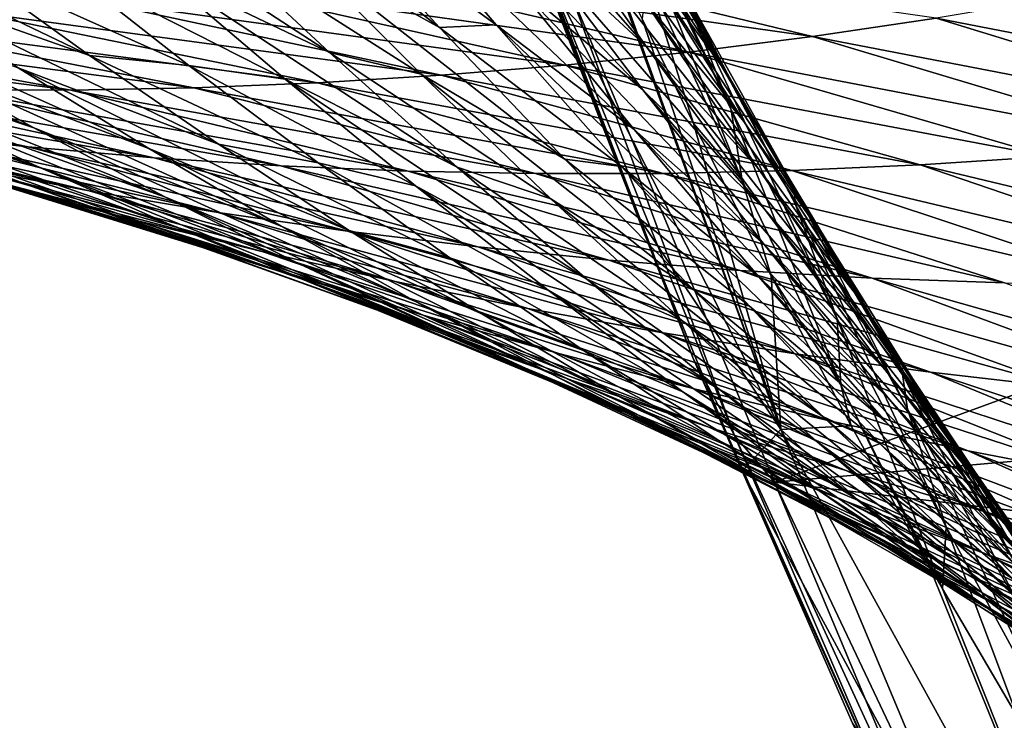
# Model space of a CAD drawing. Header units: metres. Extents: x -46 to 104, y -30 to 30.
# Tile 561 of 656: x 72.347 to 73.54, y -4.886 to -4.037. Entities that reach past the tile are written whole.
import ezdxf

# ---------------------------------------------------------------- set-up
doc = ezdxf.new("R2010")
doc.units = ezdxf.units.M
doc.layers.add('solid_26_000_502_XXX', color=7, linetype='CONTINUOUS')

msp = doc.modelspace()

# ---------------------------------------------------------------- linework, layer by layer
at = {"layer": 'solid_26_000_502_XXX'}
for points in [[(72.959373, -3.730011, 291.098999), (73.067268, -3.870102, 290.833008), (73.196999, -4.092649, 290.915955)], [(73.090233, -3.945992, 291.180908), (72.959373, -3.730011, 291.098999), (73.196999, -4.092649, 290.915955)], [(72.818474, -3.740686, 292.040253), (72.967094, -3.871455, 291.785217), (73.106544, -4.069998, 291.872833)], [(72.958672, -3.932491, 292.12735), (72.818474, -3.740686, 292.040253), (73.106544, -4.069998, 291.872833)], [(73.027863, -3.760546, 290.157349), (73.08522, -3.891936, 289.879364), (73.209373, -4.146172, 289.962738)], [(73.155396, -4.011329, 290.240479), (73.027863, -3.760546, 290.157349), (73.209373, -4.146172, 289.962738)], [(72.52803, -3.7917, 293.283936), (72.706741, -3.884021, 293.035004), (72.855659, -4.046403, 293.130035)], [(72.679192, -3.948719, 293.380737), (72.52803, -3.7917, 293.283936), (72.855659, -4.046403, 293.130035)], [(72.799438, -3.806273, 292.379333), (72.958672, -3.932491, 292.12735), (73.102234, -4.122092, 292.217987)], [(72.943855, -3.989289, 292.469788), (72.799438, -3.806273, 292.379333), (73.102234, -4.122092, 292.217987)], [(72.967712, -3.804555, 291.442627), (73.090233, -3.945992, 291.180908), (73.224686, -4.160297, 291.266693)], [(73.102982, -4.011944, 291.527374), (72.967712, -3.804555, 291.442627), (73.224686, -4.160297, 291.266693)], [(73.163475, -4.44827, 287.852386), (72.974937, -3.95885, 288.266998), (72.922836, -3.830902, 288.144592)], [(73.163475, -4.44827, 287.852386), (72.922836, -3.830902, 288.144592), (72.968918, -3.936754, 287.912933)], [(72.359772, -3.840857, 293.911194), (72.569916, -3.935056, 293.677612), (72.722054, -4.076788, 293.77713)], [(72.512733, -3.976426, 294.012146), (72.359772, -3.840857, 293.911194), (72.722054, -4.076788, 293.77713)], [(72.706741, -3.884021, 293.035004), (72.775459, -3.868971, 292.71933), (72.924217, -4.043191, 292.813477)], [(72.775459, -3.868971, 292.71933), (72.943855, -3.989289, 292.469788), (73.091553, -4.169925, 292.56366)], [(72.924217, -4.043191, 292.813477), (72.775459, -3.868971, 292.71933), (73.091553, -4.169925, 292.56366)], [(72.967094, -3.871455, 291.785217), (73.102982, -4.011944, 291.527374), (73.241753, -4.217485, 291.615845)], [(73.106544, -4.069998, 291.872833), (72.967094, -3.871455, 291.785217), (73.241753, -4.217485, 291.615845)], [(73.067268, -3.870102, 290.833008), (73.157257, -4.011135, 290.562927), (73.285225, -4.239499, 290.646729)], [(73.196999, -4.092649, 290.915955), (73.067268, -3.870102, 290.833008), (73.285225, -4.239499, 290.646729)], [(72.034096, -3.889811, 294.830627), (72.276978, -3.969455, 294.612183), (72.431122, -4.080277, 294.718048)], [(72.18824, -3.994323, 294.938354), (72.034096, -3.889811, 294.830627), (72.431122, -4.080277, 294.718048)], [(72.855659, -4.046403, 293.130035), (72.706741, -3.884021, 293.035004), (72.924217, -4.043191, 292.813477)], [(73.08522, -3.891936, 289.879364), (73.106873, -3.983026, 289.586761), (73.222679, -4.231694, 289.666779)], [(73.209373, -4.146172, 289.962738), (73.08522, -3.891936, 289.879364), (73.222679, -4.231694, 289.666779)], [(73.269424, -4.533466, 288.950348), (73.040314, -3.90738, 289.234222), (72.974937, -3.95885, 288.266998)], [(75.144958, -3.909624, 286.195404), (73.261772, -4.597602, 287.404602), (73.009285, -3.990891, 287.703186)], [(73.050484, -3.929066, 289.248688), (73.040314, -3.90738, 289.234222), (73.269424, -4.533466, 288.950348)], [(75.144958, -3.909624, 286.195404), (75.415215, -4.409244, 285.90506), (73.261772, -4.597602, 287.404602)], [(72.569916, -3.935056, 293.677612), (72.679192, -3.948719, 293.380737), (72.833321, -4.102839, 293.480499)], [(72.722054, -4.076788, 293.77713), (72.569916, -3.935056, 293.677612), (72.833321, -4.102839, 293.480499)], [(72.958672, -3.932491, 292.12735), (73.106544, -4.069998, 291.872833), (73.249413, -4.266526, 291.96405)], [(73.102234, -4.122092, 292.217987), (72.958672, -3.932491, 292.12735), (73.249413, -4.266526, 291.96405)], [(73.21328, -4.540786, 287.620667), (72.968918, -3.936754, 287.912933), (73.009285, -3.990891, 287.703186)], [(73.163475, -4.44827, 287.852386), (72.968918, -3.936754, 287.912933), (73.21328, -4.540786, 287.620667)], [(73.101326, -4.03576, 289.320953), (73.050484, -3.929066, 289.248688), (73.269424, -4.533466, 288.950348)], [(72.679192, -3.948719, 293.380737), (72.855659, -4.046403, 293.130035), (73.007561, -4.206141, 293.228088)], [(72.833321, -4.102839, 293.480499), (72.679192, -3.948719, 293.380737), (73.007561, -4.206141, 293.228088)], [(72.86042, -3.949287, 298.937775), (72.716003, -3.973422, 298.825775), (73.307846, -4.057245, 298.795837)], [(72.86042, -3.949287, 298.937775), (73.307846, -4.057245, 298.795837), (73.457695, -4.035046, 298.909393)], [(73.090233, -3.945992, 291.180908), (73.196999, -4.092649, 290.915955), (73.330368, -4.313699, 291.002838)], [(73.224686, -4.160297, 291.266693), (73.090233, -3.945992, 291.180908), (73.330368, -4.313699, 291.002838)], [(73.269424, -4.533466, 288.950348), (72.974937, -3.95885, 288.266998), (73.095306, -4.273731, 288.119659)], [(73.163475, -4.44827, 287.852386), (73.095306, -4.273731, 288.119659), (72.974937, -3.95885, 288.266998)], [(72.276978, -3.969455, 294.612183), (72.396866, -3.971014, 294.311737), (72.551544, -4.092398, 294.416138)], [(72.431122, -4.080277, 294.718048), (72.276978, -3.969455, 294.612183), (72.551544, -4.092398, 294.416138)], [(72.396866, -3.971014, 294.311737), (72.512733, -3.976426, 294.012146), (72.668343, -4.10888, 294.115601)], [(72.551544, -4.092398, 294.416138), (72.396866, -3.971014, 294.311737), (72.668343, -4.10888, 294.115601)], [(72.716003, -3.973422, 298.825775), (72.571465, -3.99441, 298.712891), (73.157776, -4.076193, 298.681702)], [(72.716003, -3.973422, 298.825775), (73.157776, -4.076193, 298.681702), (73.307846, -4.057245, 298.795837)], [(71.900352, -3.983814, 295.526947), (72.206383, -4.080863, 295.346405), (72.363838, -4.168102, 295.459106)], [(72.054527, -4.06435, 295.63974), (71.900352, -3.983814, 295.526947), (72.363838, -4.168102, 295.459106)], [(72.512733, -3.976426, 294.012146), (72.722054, -4.076788, 293.77713), (72.876884, -4.215628, 293.879272)], [(72.668343, -4.10888, 294.115601), (72.512733, -3.976426, 294.012146), (72.876884, -4.215628, 293.879272)], [(73.106873, -3.983026, 289.586761), (73.101326, -4.03576, 289.320953), (73.163582, -4.162679, 289.409393)], [(73.222679, -4.231694, 289.666779), (73.106873, -3.983026, 289.586761), (73.163582, -4.162679, 289.409393)], [(72.050911, -3.99014, 295.235199), (72.344582, -4.095393, 295.047913), (72.503075, -4.193064, 295.15918)], [(72.206383, -4.080863, 295.346405), (72.050911, -3.99014, 295.235199), (72.503075, -4.193064, 295.15918)], [(72.18824, -3.994323, 294.938354), (72.431122, -4.080277, 294.718048), (72.587517, -4.187872, 294.825897)], [(72.344582, -4.095393, 295.047913), (72.18824, -3.994323, 294.938354), (72.587517, -4.187872, 294.825897)], [(72.571465, -3.99441, 298.712891), (72.426903, -4.012229, 298.599091), (73.007622, -4.091899, 298.567047)], [(72.571465, -3.99441, 298.712891), (73.007622, -4.091899, 298.567047), (73.157776, -4.076193, 298.681702)], [(72.943855, -3.989289, 292.469788), (73.102234, -4.122092, 292.217987), (73.249107, -4.309509, 292.312073)], [(73.091553, -4.169925, 292.56366), (72.943855, -3.989289, 292.469788), (73.249107, -4.309509, 292.312073)], [(73.21328, -4.540786, 287.620667), (73.009285, -3.990891, 287.703186), (73.261772, -4.597602, 287.404602)], [(73.607185, -4.00959, 299.022339), (73.457695, -4.035046, 298.909393), (74.060402, -4.151928, 298.890198)], [(72.426903, -4.012229, 298.599091), (72.28244, -4.02685, 298.484436), (72.857506, -4.104365, 298.451782)], [(72.426903, -4.012229, 298.599091), (72.857506, -4.104365, 298.451782), (73.007622, -4.091899, 298.567047)], [(73.102982, -4.011944, 291.527374), (73.224686, -4.160297, 291.266693), (73.362694, -4.372933, 291.356262)], [(73.241753, -4.217485, 291.615845), (73.102982, -4.011944, 291.527374), (73.362694, -4.372933, 291.356262)], [(73.157257, -4.011135, 290.562927), (73.155396, -4.011329, 290.240479), (73.287109, -4.260837, 290.328125)], [(73.155396, -4.011329, 290.240479), (73.209373, -4.146172, 289.962738), (73.337639, -4.399346, 290.050537)], [(73.287109, -4.260837, 290.328125), (73.155396, -4.011329, 290.240479), (73.337639, -4.399346, 290.050537)], [(73.285225, -4.239499, 290.646729), (73.157257, -4.011135, 290.562927), (73.287109, -4.260837, 290.328125)], [(72.28244, -4.02685, 298.484436), (72.138153, -4.038234, 298.368927), (72.707542, -4.113585, 298.335968)], [(72.28244, -4.02685, 298.484436), (72.707542, -4.113585, 298.335968), (72.857506, -4.104365, 298.451782)], [(71.994148, -4.046336, 298.252594), (71.85051, -4.051105, 298.135468), (72.408463, -4.122204, 298.102692)], [(72.138153, -4.038234, 298.368927), (71.994148, -4.046336, 298.252594), (72.557831, -4.119541, 298.219604)], [(71.994148, -4.046336, 298.252594), (72.408463, -4.122204, 298.102692), (72.557831, -4.119541, 298.219604)], [(72.138153, -4.038234, 298.368927), (72.557831, -4.119541, 298.219604), (72.707542, -4.113585, 298.335968)], [(72.855659, -4.046403, 293.130035), (72.924217, -4.043191, 292.813477), (73.076172, -4.214845, 292.910858)], [(73.007561, -4.206141, 293.228088), (72.855659, -4.046403, 293.130035), (73.076172, -4.214845, 292.910858)], [(72.924217, -4.043191, 292.813477), (73.091553, -4.169925, 292.56366), (73.242477, -4.348203, 292.660889)], [(73.076172, -4.214845, 292.910858), (72.924217, -4.043191, 292.813477), (73.242477, -4.348203, 292.660889)], [(73.163582, -4.162679, 289.409393), (73.101326, -4.03576, 289.320953), (73.269424, -4.533466, 288.950348)], [(73.457695, -4.035046, 298.909393), (73.307846, -4.057245, 298.795837), (73.905205, -4.172303, 298.77359)], [(73.457695, -4.035046, 298.909393), (73.905205, -4.172303, 298.77359), (74.060402, -4.151928, 298.890198)], [(71.85051, -4.051105, 298.135468), (72.259521, -4.121542, 297.985291), (72.408463, -4.122204, 298.102692)], [(71.889023, -4.046933, 295.927948), (72.210526, -4.141325, 295.753784), (72.368317, -4.214787, 295.869019)], [(72.043152, -4.113838, 296.043243), (71.889023, -4.046933, 295.927948), (72.368317, -4.214787, 295.869019)], [(73.307846, -4.057245, 298.795837), (73.157776, -4.076193, 298.681702), (73.749687, -4.189247, 298.656769)], [(73.307846, -4.057245, 298.795837), (73.749687, -4.189247, 298.656769), (73.905205, -4.172303, 298.77359)], [(72.054527, -4.06435, 295.63974), (72.363838, -4.168102, 295.459106), (72.523247, -4.251904, 295.573273)], [(72.210526, -4.141325, 295.753784), (72.054527, -4.06435, 295.63974), (72.523247, -4.251904, 295.573273)], [(73.106544, -4.069998, 291.872833), (73.241753, -4.217485, 291.615845), (73.383995, -4.421191, 291.708038)], [(73.249413, -4.266526, 291.96405), (73.106544, -4.069998, 291.872833), (73.383995, -4.421191, 291.708038)], [(72.206383, -4.080863, 295.346405), (72.503075, -4.193064, 295.15918), (72.663681, -4.287379, 295.272186)], [(72.363838, -4.168102, 295.459106), (72.206383, -4.080863, 295.346405), (72.663681, -4.287379, 295.272186)], [(72.431122, -4.080277, 294.718048), (72.551544, -4.092398, 294.416138), (72.708649, -4.210637, 294.522766)], [(72.587517, -4.187872, 294.825897), (72.431122, -4.080277, 294.718048), (72.708649, -4.210637, 294.522766)], [(72.722054, -4.076788, 293.77713), (72.833321, -4.102839, 293.480499), (72.990402, -4.254096, 293.58316)], [(72.876884, -4.215628, 293.879272), (72.722054, -4.076788, 293.77713), (72.990402, -4.254096, 293.58316)], [(73.157776, -4.076193, 298.681702), (73.007622, -4.091899, 298.567047), (73.594002, -4.202792, 298.539764)], [(73.157776, -4.076193, 298.681702), (73.594002, -4.202792, 298.539764), (73.749687, -4.189247, 298.656769)], [(71.861794, -4.086782, 296.327606), (72.198906, -4.177165, 296.159485), (72.356239, -4.236961, 296.276581)], [(72.015121, -4.140201, 296.444794), (71.861794, -4.086782, 296.327606), (72.356239, -4.236961, 296.276581)], [(72.551544, -4.092398, 294.416138), (72.668343, -4.10888, 294.115601), (72.826569, -4.238255, 294.221497)], [(72.708649, -4.210637, 294.522766), (72.551544, -4.092398, 294.416138), (72.826569, -4.238255, 294.221497)], [(73.007622, -4.091899, 298.567047), (72.857506, -4.104365, 298.451782), (73.438286, -4.212974, 298.422516)], [(73.007622, -4.091899, 298.567047), (73.438286, -4.212974, 298.422516), (73.594002, -4.202792, 298.539764)], [(73.196999, -4.092649, 290.915955), (73.285225, -4.239499, 290.646729), (73.41684, -4.466551, 290.734497)], [(73.330368, -4.313699, 291.002838), (73.196999, -4.092649, 290.915955), (73.41684, -4.466551, 290.734497)], [(71.816124, -4.099195, 297.630341), (72.204681, -4.174462, 297.476868), (72.356827, -4.191059, 297.595703)], [(71.96328, -4.110083, 297.749084), (71.816124, -4.099195, 297.630341), (72.356827, -4.191059, 297.595703)], [(72.344582, -4.095393, 295.047913), (72.587517, -4.187872, 294.825897), (72.746147, -4.29228, 294.935638)], [(72.503075, -4.193064, 295.15918), (72.344582, -4.095393, 295.047913), (72.746147, -4.29228, 294.935638)], [(72.857506, -4.104365, 298.451782), (72.707542, -4.113585, 298.335968), (73.282661, -4.219821, 298.305084)], [(72.833321, -4.102839, 293.480499), (73.007561, -4.206141, 293.228088), (73.162415, -4.363262, 293.329132)], [(72.990402, -4.254096, 293.58316), (72.833321, -4.102839, 293.480499), (73.162415, -4.363262, 293.329132)], [(72.857506, -4.104365, 298.451782), (73.282661, -4.219821, 298.305084), (73.438286, -4.212974, 298.422516)], [(71.96328, -4.110083, 297.749084), (72.356827, -4.191059, 297.595703), (72.509727, -4.204238, 297.714417)], [(72.111099, -4.117516, 297.867401), (71.96328, -4.110083, 297.749084), (72.509727, -4.204238, 297.714417)], [(72.043152, -4.113838, 296.043243), (72.368317, -4.214787, 295.869019), (72.52784, -4.284782, 295.985382)], [(72.198906, -4.177165, 296.159485), (72.043152, -4.113838, 296.043243), (72.52784, -4.284782, 295.985382)], [(72.111099, -4.117516, 297.867401), (72.509727, -4.204238, 297.714417), (72.663307, -4.214034, 297.832947)], [(72.259521, -4.121542, 297.985291), (72.111099, -4.117516, 297.867401), (72.663307, -4.214034, 297.832947)], [(72.707542, -4.113585, 298.335968), (72.557831, -4.119541, 298.219604), (73.127251, -4.223354, 298.187378)], [(72.668343, -4.10888, 294.115601), (72.876884, -4.215628, 293.879272), (73.034386, -4.351608, 293.984009)], [(72.826569, -4.238255, 294.221497), (72.668343, -4.10888, 294.115601), (73.034386, -4.351608, 293.984009)], [(72.707542, -4.113585, 298.335968), (73.127251, -4.223354, 298.187378), (73.282661, -4.219821, 298.305084)], [(72.259521, -4.121542, 297.985291), (72.663307, -4.214034, 297.832947), (72.817482, -4.220472, 297.951294)], [(72.408463, -4.122204, 298.102692), (72.259521, -4.121542, 297.985291), (72.817482, -4.220472, 297.951294)], [(72.557831, -4.119541, 298.219604), (72.408463, -4.122204, 298.102692), (72.97216, -4.223575, 298.069458)], [(72.408463, -4.122204, 298.102692), (72.817482, -4.220472, 297.951294), (72.97216, -4.223575, 298.069458)], [(72.557831, -4.119541, 298.219604), (72.97216, -4.223575, 298.069458), (73.127251, -4.223354, 298.187378)], [(73.102234, -4.122092, 292.217987), (73.249413, -4.266526, 291.96405), (73.395653, -4.461054, 292.058868)], [(73.249107, -4.309509, 292.312073), (73.102234, -4.122092, 292.217987), (73.395653, -4.461054, 292.058868)], [(71.902954, -4.130852, 297.238892), (72.275894, -4.214812, 297.081207), (72.431038, -4.244359, 297.200378)], [(72.053368, -4.154408, 297.35791), (71.902954, -4.130852, 297.238892), (72.431038, -4.244359, 297.200378)], [(72.015121, -4.140201, 296.444794), (72.356239, -4.236961, 296.276581), (72.515083, -4.293271, 296.394531)], [(72.169853, -4.190036, 296.562561), (72.015121, -4.140201, 296.444794), (72.515083, -4.293271, 296.394531)], [(72.210526, -4.141325, 295.753784), (72.523247, -4.251904, 295.573273), (72.684555, -4.332308, 295.688843)], [(72.368317, -4.214787, 295.869019), (72.210526, -4.141325, 295.753784), (72.684555, -4.332308, 295.688843)], [(71.968864, -4.145222, 296.843536), (72.325943, -4.236337, 296.680878), (72.48333, -4.279143, 296.799774)], [(72.121811, -4.181781, 296.962219), (71.968864, -4.145222, 296.843536), (72.48333, -4.279143, 296.799774)], [(73.209373, -4.146172, 289.962738), (73.222679, -4.231694, 289.666779), (73.342239, -4.479562, 289.750885)], [(73.337639, -4.399346, 290.050537), (73.209373, -4.146172, 289.962738), (73.342239, -4.479562, 289.750885)], [(72.053368, -4.154408, 297.35791), (72.431038, -4.244359, 297.200378), (72.587173, -4.270457, 297.319763)], [(72.204681, -4.174462, 297.476868), (72.053368, -4.154408, 297.35791), (72.587173, -4.270457, 297.319763)], [(73.257805, -4.347498, 289.543213), (73.163582, -4.162679, 289.409393), (73.269424, -4.533466, 288.950348)], [(73.222679, -4.231694, 289.666779), (73.163582, -4.162679, 289.409393), (73.257805, -4.347498, 289.543213)], [(73.224686, -4.160297, 291.266693), (73.330368, -4.313699, 291.002838), (73.467331, -4.53326, 291.093628)], [(73.362694, -4.372933, 291.356262), (73.224686, -4.160297, 291.266693), (73.467331, -4.53326, 291.093628)], [(72.198906, -4.177165, 296.159485), (72.52784, -4.284782, 295.985382), (72.689049, -4.351348, 296.102875)], [(72.356239, -4.236961, 296.276581), (72.198906, -4.177165, 296.159485), (72.689049, -4.351348, 296.102875)], [(72.204681, -4.174462, 297.476868), (72.587173, -4.270457, 297.319763), (72.744225, -4.293137, 297.439301)], [(72.356827, -4.191059, 297.595703), (72.204681, -4.174462, 297.476868), (72.744225, -4.293137, 297.439301)], [(72.363838, -4.168102, 295.459106), (72.663681, -4.287379, 295.272186), (72.826347, -4.378376, 295.386871)], [(72.523247, -4.251904, 295.573273), (72.363838, -4.168102, 295.459106), (72.826347, -4.378376, 295.386871)], [(73.091553, -4.169925, 292.56366), (73.249107, -4.309509, 292.312073), (73.399277, -4.494762, 292.409668)], [(73.242477, -4.348203, 292.660889), (73.091553, -4.169925, 292.56366), (73.399277, -4.494762, 292.409668)], [(72.121811, -4.181781, 296.962219), (72.48333, -4.279143, 296.799774), (72.641945, -4.318491, 296.919159)], [(72.275894, -4.214812, 297.081207), (72.121811, -4.181781, 296.962219), (72.641945, -4.318491, 296.919159)], [(72.587517, -4.187872, 294.825897), (72.708649, -4.210637, 294.522766), (72.868141, -4.325768, 294.631531)], [(72.746147, -4.29228, 294.935638), (72.587517, -4.187872, 294.825897), (72.868141, -4.325768, 294.631531)], [(72.169853, -4.190036, 296.562561), (72.515083, -4.293271, 296.394531), (72.675392, -4.346131, 296.513275)], [(72.325943, -4.236337, 296.680878), (72.169853, -4.190036, 296.562561), (72.675392, -4.346131, 296.513275)], [(72.356827, -4.191059, 297.595703), (72.744225, -4.293137, 297.439301), (72.902122, -4.312424, 297.559021)], [(72.509727, -4.204238, 297.714417), (72.356827, -4.191059, 297.595703), (72.902122, -4.312424, 297.559021)], [(72.503075, -4.193064, 295.15918), (72.746147, -4.29228, 294.935638), (72.906944, -4.393533, 295.047272)], [(72.663681, -4.287379, 295.272186), (72.503075, -4.193064, 295.15918), (72.906944, -4.393533, 295.047272)], [(72.509727, -4.204238, 297.714417), (72.902122, -4.312424, 297.559021), (73.060783, -4.328334, 297.678833)], [(72.663307, -4.214034, 297.832947), (72.509727, -4.204238, 297.714417), (73.060783, -4.328334, 297.678833)], [(72.708649, -4.210637, 294.522766), (72.826569, -4.238255, 294.221497), (72.987373, -4.364588, 294.329834)], [(72.868141, -4.325768, 294.631531), (72.708649, -4.210637, 294.522766), (72.987373, -4.364588, 294.329834)], [(73.007561, -4.206141, 293.228088), (73.076172, -4.214845, 292.910858), (73.231277, -4.383962, 293.011505)], [(73.162415, -4.363262, 293.329132), (73.007561, -4.206141, 293.228088), (73.231277, -4.383962, 293.011505)], [(73.438286, -4.212974, 298.422516), (73.282661, -4.219821, 298.305084), (73.862305, -4.357313, 298.279755)], [(73.594002, -4.202792, 298.539764), (73.438286, -4.212974, 298.422516), (74.023537, -4.352882, 298.400299)], [(73.438286, -4.212974, 298.422516), (73.862305, -4.357313, 298.279755), (74.023537, -4.352882, 298.400299)], [(72.275894, -4.214812, 297.081207), (72.641945, -4.318491, 296.919159), (72.801712, -4.354411, 297.039062)], [(72.431038, -4.244359, 297.200378), (72.275894, -4.214812, 297.081207), (72.801712, -4.354411, 297.039062)], [(72.368317, -4.214787, 295.869019), (72.684555, -4.332308, 295.688843), (72.84771, -4.409349, 295.805817)], [(72.52784, -4.284782, 295.985382), (72.368317, -4.214787, 295.869019), (72.84771, -4.409349, 295.805817)], [(72.663307, -4.214034, 297.832947), (73.060783, -4.328334, 297.678833), (73.220116, -4.340878, 297.798798)], [(72.817482, -4.220472, 297.951294), (72.663307, -4.214034, 297.832947), (73.220116, -4.340878, 297.798798)], [(72.817482, -4.220472, 297.951294), (73.220116, -4.340878, 297.798798), (73.380035, -4.350057, 297.918884)], [(72.97216, -4.223575, 298.069458), (72.817482, -4.220472, 297.951294), (73.380035, -4.350057, 297.918884)], [(72.876884, -4.215628, 293.879272), (72.990402, -4.254096, 293.58316), (73.150383, -4.402521, 293.688751)], [(73.034386, -4.351608, 293.984009), (72.876884, -4.215628, 293.879272), (73.150383, -4.402521, 293.688751)], [(73.127251, -4.223354, 298.187378), (72.97216, -4.223575, 298.069458), (73.540436, -4.355865, 298.039062)], [(72.97216, -4.223575, 298.069458), (73.380035, -4.350057, 297.918884), (73.540436, -4.355865, 298.039062)], [(73.076172, -4.214845, 292.910858), (73.242477, -4.348203, 292.660889), (73.396606, -4.524147, 292.761475)], [(73.231277, -4.383962, 293.011505), (73.076172, -4.214845, 292.910858), (73.396606, -4.524147, 292.761475)], [(73.282661, -4.219821, 298.305084), (73.127251, -4.223354, 298.187378), (73.701225, -4.358292, 298.159363)], [(73.127251, -4.223354, 298.187378), (73.540436, -4.355865, 298.039062), (73.701225, -4.358292, 298.159363)], [(73.241753, -4.217485, 291.615845), (73.362694, -4.372933, 291.356262), (73.504227, -4.583911, 291.449677)], [(73.383995, -4.421191, 291.708038), (73.241753, -4.217485, 291.615845), (73.504227, -4.583911, 291.449677)], [(73.282661, -4.219821, 298.305084), (73.701225, -4.358292, 298.159363), (73.862305, -4.357313, 298.279755)], [(72.325943, -4.236337, 296.680878), (72.675392, -4.346131, 296.513275), (72.837097, -4.395571, 296.632843)], [(72.48333, -4.279143, 296.799774), (72.325943, -4.236337, 296.680878), (72.837097, -4.395571, 296.632843)], [(72.356239, -4.236961, 296.276581), (72.689049, -4.351348, 296.102875), (72.851883, -4.414517, 296.221466)], [(72.515083, -4.293271, 296.394531), (72.356239, -4.236961, 296.276581), (72.851883, -4.414517, 296.221466)], [(73.342239, -4.479562, 289.750885), (73.222679, -4.231694, 289.666779), (73.257805, -4.347498, 289.543213)], [(72.431038, -4.244359, 297.200378), (72.801712, -4.354411, 297.039062), (72.96257, -4.386924, 297.159454)], [(72.587173, -4.270457, 297.319763), (72.431038, -4.244359, 297.200378), (72.96257, -4.386924, 297.159454)], [(72.826569, -4.238255, 294.221497), (73.034386, -4.351608, 293.984009), (73.194511, -4.484756, 294.091309)], [(72.987373, -4.364588, 294.329834), (72.826569, -4.238255, 294.221497), (73.194511, -4.484756, 294.091309)], [(73.285225, -4.239499, 290.646729), (73.287109, -4.260837, 290.328125), (73.422966, -4.509064, 290.420288)], [(73.41684, -4.466551, 290.734497), (73.285225, -4.239499, 290.646729), (73.422966, -4.509064, 290.420288)], [(72.523247, -4.251904, 295.573273), (72.826347, -4.378376, 295.386871), (72.991028, -4.466086, 295.503235)], [(72.684555, -4.332308, 295.688843), (72.523247, -4.251904, 295.573273), (72.991028, -4.466086, 295.503235)], [(72.990402, -4.254096, 293.58316), (73.162415, -4.363262, 293.329132), (73.320183, -4.517792, 293.433167)], [(73.150383, -4.402521, 293.688751), (72.990402, -4.254096, 293.58316), (73.320183, -4.517792, 293.433167)], [(73.287109, -4.260837, 290.328125), (73.337639, -4.399346, 290.050537), (73.469955, -4.651458, 290.142822)], [(73.422966, -4.509064, 290.420288), (73.287109, -4.260837, 290.328125), (73.469955, -4.651458, 290.142822)], [(72.587173, -4.270457, 297.319763), (72.96257, -4.386924, 297.159454), (73.124443, -4.416046, 297.280273)], [(72.744225, -4.293137, 297.439301), (72.587173, -4.270457, 297.319763), (73.124443, -4.416046, 297.280273)], [(73.249413, -4.266526, 291.96405), (73.383995, -4.421191, 291.708038), (73.529663, -4.623076, 291.803955)], [(73.395653, -4.461054, 292.058868), (73.249413, -4.266526, 291.96405), (73.529663, -4.623076, 291.803955)], [(72.48333, -4.279143, 296.799774), (72.837097, -4.395571, 296.632843), (73.00013, -4.441613, 296.753235)], [(72.641945, -4.318491, 296.919159), (72.48333, -4.279143, 296.799774), (73.00013, -4.441613, 296.753235)], [(72.52784, -4.284782, 295.985382), (72.84771, -4.409349, 295.805817), (73.012657, -4.483057, 295.924164)], [(72.689049, -4.351348, 296.102875), (72.52784, -4.284782, 295.985382), (73.012657, -4.483057, 295.924164)], [(73.269424, -4.533466, 288.950348), (73.095306, -4.273731, 288.119659), (73.222496, -4.584016, 287.968353)], [(73.163475, -4.44827, 287.852386), (73.222496, -4.584016, 287.968353), (73.095306, -4.273731, 288.119659)], [(72.515083, -4.293271, 296.394531), (72.851883, -4.414517, 296.221466), (73.016281, -4.474314, 296.341156)], [(72.675392, -4.346131, 296.513275), (72.515083, -4.293271, 296.394531), (73.016281, -4.474314, 296.341156)], [(72.663681, -4.287379, 295.272186), (72.906944, -4.393533, 295.047272), (73.069885, -4.491662, 295.160797)], [(72.826347, -4.378376, 295.386871), (72.663681, -4.287379, 295.272186), (73.069885, -4.491662, 295.160797)], [(72.744225, -4.293137, 297.439301), (73.124443, -4.416046, 297.280273), (73.287247, -4.441784, 297.401581)], [(72.902122, -4.312424, 297.559021), (72.744225, -4.293137, 297.439301), (73.287247, -4.441784, 297.401581)], [(72.746147, -4.29228, 294.935638), (72.868141, -4.325768, 294.631531), (73.029984, -4.437823, 294.742462)], [(72.906944, -4.393533, 295.047272), (72.746147, -4.29228, 294.935638), (73.029984, -4.437823, 294.742462)], [(72.641945, -4.318491, 296.919159), (73.00013, -4.441613, 296.753235), (73.164421, -4.484271, 296.87439)], [(72.801712, -4.354411, 297.039062), (72.641945, -4.318491, 296.919159), (73.164421, -4.484271, 296.87439)], [(72.902122, -4.312424, 297.559021), (73.287247, -4.441784, 297.401581), (73.45089, -4.464139, 297.523346)], [(73.060783, -4.328334, 297.678833), (72.902122, -4.312424, 297.559021), (73.45089, -4.464139, 297.523346)], [(73.249107, -4.309509, 292.312073), (73.395653, -4.461054, 292.058868), (73.545235, -4.653601, 292.157318)], [(73.399277, -4.494762, 292.409668), (73.249107, -4.309509, 292.312073), (73.545235, -4.653601, 292.157318)], [(73.330368, -4.313699, 291.002838), (73.41684, -4.466551, 290.734497), (73.552048, -4.692299, 290.826233)], [(73.467331, -4.53326, 291.093628), (73.330368, -4.313699, 291.002838), (73.552048, -4.692299, 290.826233)], [(72.684555, -4.332308, 295.688843), (72.991028, -4.466086, 295.503235), (73.157661, -4.550533, 295.621216)], [(72.84771, -4.409349, 295.805817), (72.684555, -4.332308, 295.688843), (73.157661, -4.550533, 295.621216)], [(72.868141, -4.325768, 294.631531), (72.987373, -4.364588, 294.329834), (73.150703, -4.487908, 294.440582)], [(73.029984, -4.437823, 294.742462), (72.868141, -4.325768, 294.631531), (73.150703, -4.487908, 294.440582)], [(73.060783, -4.328334, 297.678833), (73.45089, -4.464139, 297.523346), (73.615295, -4.483101, 297.645569)], [(73.220116, -4.340878, 297.798798), (73.060783, -4.328334, 297.678833), (73.615295, -4.483101, 297.645569)], [(73.220116, -4.340878, 297.798798), (73.615295, -4.483101, 297.645569), (73.780365, -4.498652, 297.76825)], [(73.380035, -4.350057, 297.918884), (73.220116, -4.340878, 297.798798), (73.780365, -4.498652, 297.76825)], [(72.675392, -4.346131, 296.513275), (73.016281, -4.474314, 296.341156), (73.182175, -4.530756, 296.461914)], [(72.837097, -4.395571, 296.632843), (72.675392, -4.346131, 296.513275), (73.182175, -4.530756, 296.461914)], [(72.689049, -4.351348, 296.102875), (73.012657, -4.483057, 295.924164), (73.179337, -4.553451, 296.043854)], [(72.851883, -4.414517, 296.221466), (72.689049, -4.351348, 296.102875), (73.179337, -4.553451, 296.043854)], [(72.801712, -4.354411, 297.039062), (73.164421, -4.484271, 296.87439), (73.329887, -4.523553, 296.996338)], [(72.96257, -4.386924, 297.159454), (72.801712, -4.354411, 297.039062), (73.329887, -4.523553, 296.996338)], [(73.034386, -4.351608, 293.984009), (73.150383, -4.402521, 293.688751), (73.313225, -4.548141, 293.797211)], [(73.194511, -4.484756, 294.091309), (73.034386, -4.351608, 293.984009), (73.313225, -4.548141, 293.797211)], [(73.242477, -4.348203, 292.660889), (73.399277, -4.494762, 292.409668), (73.552689, -4.67787, 292.510773)], [(73.396606, -4.524147, 292.761475), (73.242477, -4.348203, 292.660889), (73.552689, -4.67787, 292.510773)], [(73.354668, -4.528974, 289.680847), (73.257805, -4.347498, 289.543213), (73.269424, -4.533466, 288.950348)], [(73.342239, -4.479562, 289.750885), (73.257805, -4.347498, 289.543213), (73.354668, -4.528974, 289.680847)], [(73.380035, -4.350057, 297.918884), (73.780365, -4.498652, 297.76825), (73.945999, -4.510765, 297.891388)], [(73.540436, -4.355865, 298.039062), (73.380035, -4.350057, 297.918884), (73.945999, -4.510765, 297.891388)], [(72.987373, -4.364588, 294.329834), (73.194511, -4.484756, 294.091309), (73.357231, -4.615098, 294.201202)], [(73.150703, -4.487908, 294.440582), (72.987373, -4.364588, 294.329834), (73.357231, -4.615098, 294.201202)], [(73.162415, -4.363262, 293.329132), (73.231277, -4.383962, 293.011505), (73.389503, -4.550566, 293.115417)], [(73.320183, -4.517792, 293.433167), (73.162415, -4.363262, 293.329132), (73.389503, -4.550566, 293.115417)], [(72.826347, -4.378376, 295.386871), (73.069885, -4.491662, 295.160797), (73.234901, -4.586688, 295.276184)], [(72.991028, -4.466086, 295.503235), (72.826347, -4.378376, 295.386871), (73.234901, -4.586688, 295.276184)], [(73.362694, -4.372933, 291.356262), (73.467331, -4.53326, 291.093628), (73.607841, -4.75134, 291.188354)], [(73.504227, -4.583911, 291.449677), (73.362694, -4.372933, 291.356262), (73.607841, -4.75134, 291.188354)], [(72.96257, -4.386924, 297.159454), (73.329887, -4.523553, 296.996338), (73.496468, -4.559458, 297.11908)], [(73.124443, -4.416046, 297.280273), (72.96257, -4.386924, 297.159454), (73.496468, -4.559458, 297.11908)], [(73.231277, -4.383962, 293.011505), (73.396606, -4.524147, 292.761475), (73.553886, -4.697778, 292.865448)], [(73.389503, -4.550566, 293.115417), (73.231277, -4.383962, 293.011505), (73.553886, -4.697778, 292.865448)], [(72.837097, -4.395571, 296.632843), (73.182175, -4.530756, 296.461914), (73.349503, -4.583848, 296.583801)], [(73.00013, -4.441613, 296.753235), (72.837097, -4.395571, 296.632843), (73.349503, -4.583848, 296.583801)], [(72.906944, -4.393533, 295.047272), (73.029984, -4.437823, 294.742462), (73.19413, -4.54683, 294.855499)], [(73.069885, -4.491662, 295.160797), (72.906944, -4.393533, 295.047272), (73.19413, -4.54683, 294.855499)], [(73.150383, -4.402521, 293.688751), (73.320183, -4.517792, 293.433167), (73.480827, -4.669755, 293.540192)], [(73.313225, -4.548141, 293.797211), (73.150383, -4.402521, 293.688751), (73.480827, -4.669755, 293.540192)], [(73.337639, -4.399346, 290.050537), (73.342239, -4.479562, 289.750885), (73.46537, -4.726591, 289.838287)], [(73.469955, -4.651458, 290.142822), (73.337639, -4.399346, 290.050537), (73.46537, -4.726591, 289.838287)], [(72.84771, -4.409349, 295.805817), (73.157661, -4.550533, 295.621216), (73.326202, -4.631736, 295.740845)], [(73.012657, -4.483057, 295.924164), (72.84771, -4.409349, 295.805817), (73.326202, -4.631736, 295.740845)], [(72.851883, -4.414517, 296.221466), (73.179337, -4.553451, 296.043854), (73.347694, -4.620543, 296.164948)], [(73.016281, -4.474314, 296.341156), (72.851883, -4.414517, 296.221466), (73.347694, -4.620543, 296.164948)], [(73.124443, -4.416046, 297.280273), (73.496468, -4.559458, 297.11908), (73.664062, -4.591976, 297.242584)], [(73.287247, -4.441784, 297.401581), (73.124443, -4.416046, 297.280273), (73.664062, -4.591976, 297.242584)], [(75.415215, -4.409244, 285.90506), (75.708252, -4.888336, 285.602478), (73.261772, -4.597602, 287.404602)], [(73.383995, -4.421191, 291.708038), (73.504227, -4.583911, 291.449677), (73.649239, -4.793242, 291.546936)], [(73.529663, -4.623076, 291.803955), (73.383995, -4.421191, 291.708038), (73.649239, -4.793242, 291.546936)], [(73.029984, -4.437823, 294.742462), (73.150703, -4.487908, 294.440582), (73.316528, -4.608242, 294.553741)], [(73.19413, -4.54683, 294.855499), (73.029984, -4.437823, 294.742462), (73.316528, -4.608242, 294.553741)], [(73.00013, -4.441613, 296.753235), (73.349503, -4.583848, 296.583801), (73.518188, -4.633594, 296.706787)], [(73.164421, -4.484271, 296.87439), (73.00013, -4.441613, 296.753235), (73.518188, -4.633594, 296.706787)], [(73.430458, -5.047163, 287.545013), (73.222496, -4.584016, 287.968353), (73.163475, -4.44827, 287.852386)], [(73.430458, -5.047163, 287.545013), (73.163475, -4.44827, 287.852386), (73.21328, -4.540786, 287.620667)], [(73.287247, -4.441784, 297.401581), (73.664062, -4.591976, 297.242584), (73.832596, -4.621087, 297.366913)], [(73.45089, -4.464139, 297.523346), (73.287247, -4.441784, 297.401581), (73.832596, -4.621087, 297.366913)], [(73.395653, -4.461054, 292.058868), (73.529663, -4.623076, 291.803955), (73.678734, -4.823153, 291.903595)], [(73.545235, -4.653601, 292.157318), (73.395653, -4.461054, 292.058868), (73.678734, -4.823153, 291.903595)], [(73.45089, -4.464139, 297.523346), (73.832596, -4.621087, 297.366913), (74.001968, -4.646763, 297.492035)], [(73.615295, -4.483101, 297.645569), (73.45089, -4.464139, 297.523346), (74.001968, -4.646763, 297.492035)], [(72.991028, -4.466086, 295.503235), (73.234901, -4.586688, 295.276184), (73.401955, -4.678629, 295.393433)], [(73.157661, -4.550533, 295.621216), (72.991028, -4.466086, 295.503235), (73.401955, -4.678629, 295.393433)], [(73.016281, -4.474314, 296.341156), (73.347694, -4.620543, 296.164948), (73.517647, -4.684336, 296.287445)], [(73.182175, -4.530756, 296.461914), (73.016281, -4.474314, 296.341156), (73.517647, -4.684336, 296.287445)], [(73.41684, -4.466551, 290.734497), (73.422966, -4.509064, 290.420288), (73.562904, -4.756018, 290.516937)], [(73.552048, -4.692299, 290.826233), (73.41684, -4.466551, 290.734497), (73.562904, -4.756018, 290.516937)], [(73.012657, -4.483057, 295.924164), (73.326202, -4.631736, 295.740845), (73.49659, -4.709702, 295.862152)], [(73.179337, -4.553451, 296.043854), (73.012657, -4.483057, 295.924164), (73.49659, -4.709702, 295.862152)], [(73.150703, -4.487908, 294.440582), (73.357231, -4.615098, 294.201202), (73.522476, -4.742649, 294.31366)], [(73.316528, -4.608242, 294.553741), (73.150703, -4.487908, 294.440582), (73.522476, -4.742649, 294.31366)], [(73.164421, -4.484271, 296.87439), (73.518188, -4.633594, 296.706787), (73.688148, -4.67998, 296.830872)], [(73.329887, -4.523553, 296.996338), (73.164421, -4.484271, 296.87439), (73.688148, -4.67998, 296.830872)], [(73.194511, -4.484756, 294.091309), (73.313225, -4.548141, 293.797211), (73.478874, -4.690979, 293.908539)], [(73.357231, -4.615098, 294.201202), (73.194511, -4.484756, 294.091309), (73.478874, -4.690979, 293.908539)], [(73.342239, -4.479562, 289.750885), (73.354668, -4.528974, 289.680847), (73.448463, -4.697051, 289.81424)], [(73.342239, -4.479562, 289.750885), (73.448463, -4.697051, 289.81424), (73.46537, -4.726591, 289.838287)], [(73.069885, -4.491662, 295.160797), (73.19413, -4.54683, 294.855499), (73.360519, -4.652809, 294.970703)], [(73.234901, -4.586688, 295.276184), (73.069885, -4.491662, 295.160797), (73.360519, -4.652809, 294.970703)], [(73.399277, -4.494762, 292.409668), (73.545235, -4.653601, 292.157318), (73.69812, -4.844181, 292.259369)], [(73.552689, -4.67787, 292.510773), (73.399277, -4.494762, 292.409668), (73.69812, -4.844181, 292.259369)], [(73.422966, -4.509064, 290.420288), (73.469955, -4.651458, 290.142822), (73.606277, -4.902511, 290.239594)], [(73.562904, -4.756018, 290.516937), (73.422966, -4.509064, 290.420288), (73.606277, -4.902511, 290.239594)], [(73.320183, -4.517792, 293.433167), (73.389503, -4.550566, 293.115417), (73.550797, -4.714678, 293.222565)], [(73.480827, -4.669755, 293.540192), (73.320183, -4.517792, 293.433167), (73.550797, -4.714678, 293.222565)], [(73.329887, -4.523553, 296.996338), (73.688148, -4.67998, 296.830872), (73.859306, -4.722991, 296.956085)], [(73.496468, -4.559458, 297.11908), (73.329887, -4.523553, 296.996338), (73.859306, -4.722991, 296.956085)], [(73.396606, -4.524147, 292.761475), (73.552689, -4.67787, 292.510773), (73.709305, -4.858849, 292.615356)], [(73.553886, -4.697778, 292.865448), (73.396606, -4.524147, 292.761475), (73.709305, -4.858849, 292.615356)], [(73.182175, -4.530756, 296.461914), (73.517647, -4.684336, 296.287445), (73.689133, -4.74482, 296.411346)], [(73.349503, -4.583848, 296.583801), (73.182175, -4.530756, 296.461914), (73.689133, -4.74482, 296.411346)], [(73.524826, -5.143499, 288.649048), (73.269424, -4.533466, 288.950348), (73.222496, -4.584016, 287.968353)], [(73.448463, -4.697051, 289.81424), (73.354668, -4.528974, 289.680847), (73.269424, -4.533466, 288.950348)], [(73.700722, -5.315756, 289.515533), (73.269424, -4.533466, 288.950348), (73.524826, -5.143499, 288.649048)], [(73.700722, -5.315756, 289.515533), (73.448463, -4.697051, 289.81424), (73.269424, -4.533466, 288.950348)], [(73.467331, -4.53326, 291.093628), (73.552048, -4.692299, 290.826233), (73.690819, -4.91675, 290.921967)], [(73.607841, -4.75134, 291.188354), (73.467331, -4.53326, 291.093628), (73.690819, -4.91675, 290.921967)], [(73.19413, -4.54683, 294.855499), (73.316528, -4.608242, 294.553741), (73.484779, -4.725605, 294.669342)], [(73.360519, -4.652809, 294.970703), (73.19413, -4.54683, 294.855499), (73.484779, -4.725605, 294.669342)], [(73.483238, -5.126368, 287.313751), (73.21328, -4.540786, 287.620667), (73.261772, -4.597602, 287.404602)], [(73.430458, -5.047163, 287.545013), (73.21328, -4.540786, 287.620667), (73.483238, -5.126368, 287.313751)], [(73.157661, -4.550533, 295.621216), (73.401955, -4.678629, 295.393433), (73.570984, -4.767492, 295.512573)], [(73.326202, -4.631736, 295.740845), (73.157661, -4.550533, 295.621216), (73.570984, -4.767492, 295.512573)], [(73.179337, -4.553451, 296.043854), (73.49659, -4.709702, 295.862152), (73.668747, -4.784429, 295.985168)], [(73.347694, -4.620543, 296.164948), (73.179337, -4.553451, 296.043854), (73.668747, -4.784429, 295.985168)], [(73.313225, -4.548141, 293.797211), (73.480827, -4.669755, 293.540192), (73.644302, -4.819166, 293.650208)], [(73.478874, -4.690979, 293.908539), (73.313225, -4.548141, 293.797211), (73.644302, -4.819166, 293.650208)], [(73.389503, -4.550566, 293.115417), (73.553886, -4.697778, 292.865448), (73.714287, -4.869111, 292.972809)], [(73.550797, -4.714678, 293.222565), (73.389503, -4.550566, 293.115417), (73.714287, -4.869111, 292.972809)], [(73.496468, -4.559458, 297.11908), (73.859306, -4.722991, 296.956085), (74.031578, -4.762598, 297.082428)], [(73.664062, -4.591976, 297.242584), (73.496468, -4.559458, 297.11908), (74.031578, -4.762598, 297.082428)], [(73.349503, -4.583848, 296.583801), (73.689133, -4.74482, 296.411346), (73.862068, -4.80198, 296.536682)], [(73.518188, -4.633594, 296.706787), (73.349503, -4.583848, 296.583801), (73.862068, -4.80198, 296.536682)], [(73.524826, -5.143499, 288.649048), (73.222496, -4.584016, 287.968353), (73.35643, -4.889512, 287.813171)], [(73.430458, -5.047163, 287.545013), (73.35643, -4.889512, 287.813171), (73.222496, -4.584016, 287.968353)], [(73.234901, -4.586688, 295.276184), (73.360519, -4.652809, 294.970703), (73.529114, -4.755772, 295.088043)], [(73.401955, -4.678629, 295.393433), (73.234901, -4.586688, 295.276184), (73.529114, -4.755772, 295.088043)], [(73.504227, -4.583911, 291.449677), (73.607841, -4.75134, 291.188354), (73.751877, -4.967949, 291.287018)], [(73.649239, -4.793242, 291.546936), (73.504227, -4.583911, 291.449677), (73.751877, -4.967949, 291.287018)], [(73.483238, -5.126368, 287.313751), (73.261772, -4.597602, 287.404602), (73.540215, -5.184596, 287.09137)], [(75.708252, -4.888336, 285.602478), (73.540215, -5.184596, 287.09137), (73.261772, -4.597602, 287.404602)], [(73.316528, -4.608242, 294.553741), (73.522476, -4.742649, 294.31366), (73.690216, -4.867421, 294.428741)], [(73.484779, -4.725605, 294.669342), (73.316528, -4.608242, 294.553741), (73.690216, -4.867421, 294.428741)], [(73.357231, -4.615098, 294.201202), (73.478874, -4.690979, 293.908539), (73.647301, -4.831049, 294.022797)], [(73.522476, -4.742649, 294.31366), (73.357231, -4.615098, 294.201202), (73.647301, -4.831049, 294.022797)], [(73.347694, -4.620543, 296.164948), (73.668747, -4.784429, 295.985168), (73.842613, -4.855903, 296.109863)], [(73.517647, -4.684336, 296.287445), (73.347694, -4.620543, 296.164948), (73.842613, -4.855903, 296.109863)], [(73.529663, -4.623076, 291.803955), (73.649239, -4.793242, 291.546936), (73.797684, -5.000937, 291.648071)], [(73.678734, -4.823153, 291.903595), (73.529663, -4.623076, 291.803955), (73.797684, -5.000937, 291.648071)], [(73.326202, -4.631736, 295.740845), (73.570984, -4.767492, 295.512573), (73.74192, -4.853275, 295.633606)], [(73.49659, -4.709702, 295.862152), (73.326202, -4.631736, 295.740845), (73.74192, -4.853275, 295.633606)], [(73.518188, -4.633594, 296.706787), (73.862068, -4.80198, 296.536682), (74.036385, -4.85579, 296.663483)], [(73.688148, -4.67998, 296.830872), (73.518188, -4.633594, 296.706787), (74.036385, -4.85579, 296.663483)], [(73.360519, -4.652809, 294.970703), (73.484779, -4.725605, 294.669342), (73.655418, -4.840009, 294.787354)], [(73.529114, -4.755772, 295.088043), (73.360519, -4.652809, 294.970703), (73.655418, -4.840009, 294.787354)], [(73.469955, -4.651458, 290.142822), (73.46537, -4.726591, 289.838287), (73.556282, -4.881621, 289.967773)], [(73.606277, -4.902511, 290.239594), (73.469955, -4.651458, 290.142822), (73.556282, -4.881621, 289.967773)], [(73.401955, -4.678629, 295.393433), (73.529114, -4.755772, 295.088043), (73.699852, -4.855724, 295.20755)], [(73.570984, -4.767492, 295.512573), (73.401955, -4.678629, 295.393433), (73.699852, -4.855724, 295.20755)], [(73.480827, -4.669755, 293.540192), (73.550797, -4.714678, 293.222565), (73.715118, -4.876313, 293.333008)], [(73.644302, -4.819166, 293.650208), (73.480827, -4.669755, 293.540192), (73.715118, -4.876313, 293.333008)], [(73.478874, -4.690979, 293.908539), (73.644302, -4.819166, 293.650208), (73.810555, -4.966033, 293.763275)], [(73.647301, -4.831049, 294.022797), (73.478874, -4.690979, 293.908539), (73.810555, -4.966033, 293.763275)], [(73.517647, -4.684336, 296.287445), (73.842613, -4.855903, 296.109863), (74.018105, -4.924099, 296.236328)], [(73.689133, -4.74482, 296.411346), (73.517647, -4.684336, 296.287445), (74.018105, -4.924099, 296.236328)], [(73.46537, -4.726591, 289.838287), (73.448463, -4.697051, 289.81424), (73.700722, -5.315756, 289.515533)], [(73.49659, -4.709702, 295.862152), (73.74192, -4.853275, 295.633606), (73.914719, -4.935966, 295.756592)], [(73.668747, -4.784429, 295.985168), (73.49659, -4.709702, 295.862152), (73.914719, -4.935966, 295.756592)], [(73.556282, -4.881621, 289.967773), (73.46537, -4.726591, 289.838287), (73.700722, -5.315756, 289.515533)], [(73.484779, -4.725605, 294.669342), (73.690216, -4.867421, 294.428741), (73.860397, -4.989415, 294.546448)], [(73.655418, -4.840009, 294.787354), (73.484779, -4.725605, 294.669342), (73.860397, -4.989415, 294.546448)], [(73.522476, -4.742649, 294.31366), (73.647301, -4.831049, 294.022797), (73.818436, -4.96836, 294.140015)], [(73.690216, -4.867421, 294.428741), (73.522476, -4.742649, 294.31366), (73.818436, -4.96836, 294.140015)], [(73.529114, -4.755772, 295.088043), (73.655418, -4.840009, 294.787354), (73.828392, -4.951453, 294.907837)], [(73.699852, -4.855724, 295.20755), (73.529114, -4.755772, 295.088043), (73.828392, -4.951453, 294.907837)]]:
    msp.add_3dface(points, dxfattribs=at)

doc.saveas('drawing.dxf')
